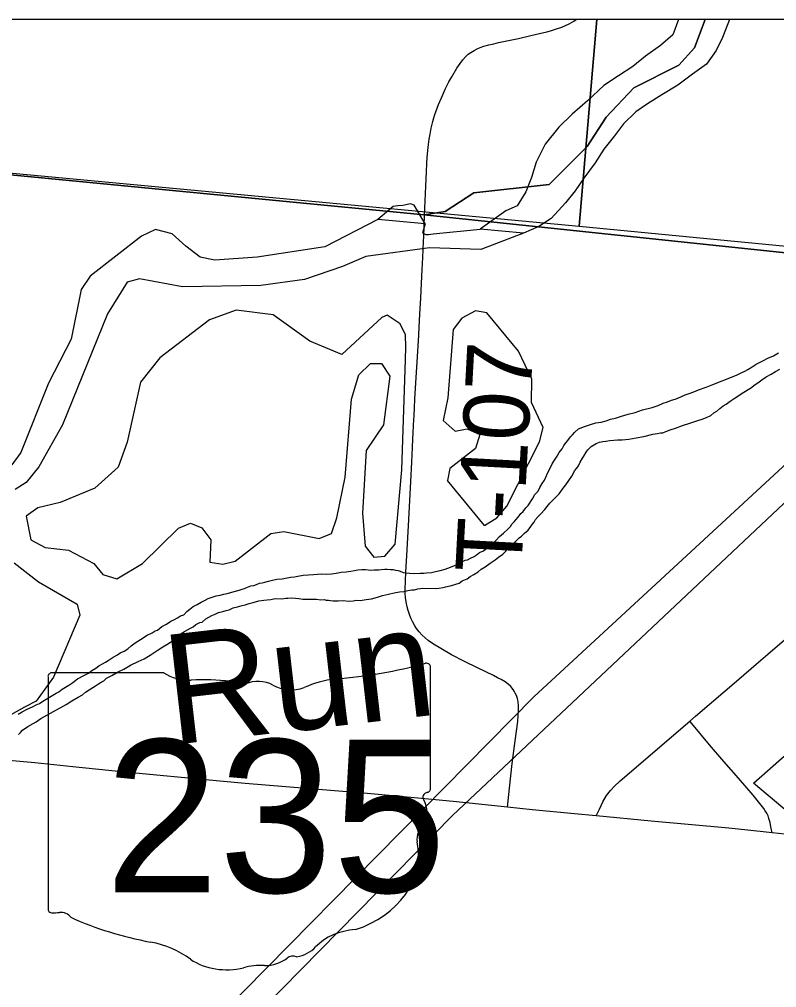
# Model space of a CAD drawing. Extents: x -1.4 to 35.4, y 0 to 22.
# Drawn here: x 27.507 to 28.16, y 19.019 to 19.855 of the extents above; entities that cross this region are included whole.
import ezdxf

# ---------------------------------------------------------------- set-up
doc = ezdxf.new("R2010")
doc.units = 0
for name, color, linetype in [('GM_X_County_Road', 7, 'Continuous'), ('GM_X_Major_River', 7, 'Continuous'), ('GM_X_Major_River_Text', 7, 'Continuous'), ('GM_X_Minor_Lake', 7, 'Continuous'), ('GM_X_Minor_River', 7, 'Continuous'), ('GM_X_Rail_Line', 7, 'Continuous'), ('GM_X_State_Location', 7, 'Continuous'), ('GM_X_State_Route', 7, 'Continuous'), ('GM_X_State_Shield', 7, 'Continuous'), ('GM_X_Township_Road', 7, 'Continuous'), ('GM_X_Township_Road_Text', 7, 'Continuous'), ('SC_Scratch1', 7, 'Continuous'), ('SH_Border', 7, 'Continuous'), ('SH_Cut_Line', 7, 'Continuous')]:
    doc.layers.add(name, color=color, linetype=linetype)

msp = doc.modelspace()

# ---------------------------------------------------------------- linework, layer by layer
at = {"layer": 'GM_X_County_Road'}
for points in [[(28.00519, 19.85458), (26.94991, 19.85458), (26.94259, 19.77689), (26.94232, 19.7743), (27.9898, 19.67613)], [(29.00897, 19.85458), (28.00519, 19.85458), (27.9898, 19.67613), (28.9831, 19.58018)]]:
    msp.add_lwpolyline(points, close=True, dxfattribs=at)
msp.add_lwpolyline([(27.8565, 19.68547), (27.85761, 19.71079), (27.85816, 19.72311), (27.85861, 19.73055), (27.85894, 19.73543), (27.85938, 19.74144), (27.85994, 19.74675), (27.86053, 19.75121), (27.86133, 19.75564), (27.8624, 19.76079), (27.86381, 19.76648), (27.8647, 19.7695), (27.8655, 19.77243), (27.86745, 19.77802), (27.8687, 19.78113), (27.8711, 19.78699), (27.87279, 19.79097), (27.87456, 19.79507), (27.87759, 19.8007), (27.88009, 19.80495), (27.88454, 19.81253), (27.88726, 19.81656), (27.88947, 19.81968), (27.89202, 19.82235), (27.89427, 19.82447), (27.8965, 19.82607), (27.89934, 19.82775), (27.90209, 19.82918), (27.90454, 19.83027), (27.90777, 19.83148), (27.91212, 19.83264), (27.9163, 19.83352), (27.9203, 19.8345), (27.93758, 19.8382), (27.94815, 19.8406), (27.95582, 19.84232), (27.96187, 19.84371), (27.96523, 19.84472), (27.97045, 19.84638), (27.97482, 19.84791), (27.97811, 19.84925), (27.98139, 19.85084), (27.9853, 19.85306), (27.98734, 19.85458)], dxfattribs=at)
at = {"layer": 'GM_X_Major_River'}
for p, q in [((27.85708, 19.67813), (27.81627, 19.68197)), ((27.9419, 19.67013), (27.90443, 19.67366))]:
    msp.add_line(p, q, dxfattribs=at)
for points in [[(28.07563, 19.85458), (28.07559, 19.85442), (28.0707, 19.84125), (28.05983, 19.83203), (28.04707, 19.82286), (28.03621, 19.81402), (28.02386, 19.80597), (28.01112, 19.79756), (27.99711, 19.78424), (27.98391, 19.7728), (27.97224, 19.7617), (27.96047, 19.7468), (27.95286, 19.73142), (27.94873, 19.71823), (27.94385, 19.70582), (27.93633, 19.69386), (27.92673, 19.68954), (27.90443, 19.67366)], [(28.11939, 19.85458), (28.11801, 19.85069), (28.11354, 19.83903), (28.10794, 19.82777), (28.09966, 19.81583), (28.08767, 19.8074), (28.0749, 19.79784), (28.06102, 19.78946), (28.04868, 19.78179), (28.03863, 19.77483), (28.02811, 19.76446), (28.02025, 19.75403), (28.01122, 19.74248), (28.00372, 19.7309), (27.99388, 19.71747), (27.98639, 19.70665), (27.97815, 19.69622), (27.96566, 19.68286), (27.95524, 19.67591), (27.9419, 19.67013)], [(27.85708, 19.67813), (27.84751, 19.69421), (27.84451, 19.69542), (27.83802, 19.69407), (27.83346, 19.69381), (27.82964, 19.69314), (27.81627, 19.68197)], [(27.81627, 19.68197), (27.77064, 19.65844), (27.71239, 19.64938), (27.67592, 19.64694), (27.66309, 19.64956), (27.65082, 19.65899), (27.63895, 19.66954), (27.62464, 19.67333), (27.61274, 19.66759), (27.56825, 19.63314), (27.56075, 19.62159), (27.55206, 19.57861), (27.53252, 19.54084), (27.50861, 19.48083), (27.50076, 19.47042)], [(27.85709, 19.67812), (27.85469, 19.67053), (27.85769, 19.66893), (27.85996, 19.66887), (27.86415, 19.66952), (27.90443, 19.67366)], [(27.9419, 19.67013), (27.9052, 19.65598), (27.86087, 19.65755), (27.80607, 19.64991), (27.78575, 19.64136), (27.75323, 19.63009), (27.71556, 19.62504), (27.64802, 19.62381), (27.61104, 19.63086), (27.60034, 19.62773), (27.58334, 19.60052), (27.54449, 19.50489), (27.52423, 19.46866), (27.51326, 19.45493), (27.50363, 19.44912)]]:
    msp.add_lwpolyline(points, dxfattribs=at)
at = {"layer": 'GM_X_Minor_Lake'}
for points in [[(27.78526, 19.56537), (27.7578, 19.57693), (27.72601, 19.59959), (27.69422, 19.60366), (27.6713, 19.59539), (27.62853, 19.56248), (27.6118, 19.54156), (27.60015, 19.48979), (27.59251, 19.46831), (27.57242, 19.45012), (27.54259, 19.43782), (27.52315, 19.43328), (27.51314, 19.4259), (27.51729, 19.40569), (27.52967, 19.39899), (27.54973, 19.39668), (27.5715, 19.38523), (27.57928, 19.37559), (27.59134, 19.37192), (27.61361, 19.38514), (27.64457, 19.41563), (27.6549, 19.41998), (27.66468, 19.41598), (27.67244, 19.40558), (27.67167, 19.38624), (27.68264, 19.38449), (27.69332, 19.38732), (27.72414, 19.41098), (27.73517, 19.41266), (27.76578, 19.40672), (27.77649, 19.41106), (27.78093, 19.42463), (27.78808, 19.45979), (27.79359, 19.52686), (27.80009, 19.54799), (27.81014, 19.55765), (27.81963, 19.55784), (27.82662, 19.54669), (27.82122, 19.50467), (27.80637, 19.48258), (27.80301, 19.42874), (27.80548, 19.40023), (27.81287, 19.39059), (27.82238, 19.39153), (27.83131, 19.40198), (27.83714, 19.46601), (27.84018, 19.56122), (27.8404, 19.57184), (27.84023, 19.58248), (27.83549, 19.59206), (27.82426, 19.5995), (27.81966, 19.59732)], [(27.81966, 19.59732), (27.78526, 19.56537)], [(27.90826, 19.41788), (27.91901, 19.4245), (27.92756, 19.43457), (27.9556, 19.49018), (27.95889, 19.50264), (27.94869, 19.5241), (27.94909, 19.54421), (27.93744, 19.56836), (27.91041, 19.60155), (27.90058, 19.60327), (27.88869, 19.59668), (27.88129, 19.58696), (27.8767, 19.52822), (27.87251, 19.50856), (27.88295, 19.49924), (27.89323, 19.50131), (27.90414, 19.49654), (27.90048, 19.48446), (27.87851, 19.46707), (27.87641, 19.45686)], [(27.90826, 19.41788), (27.87641, 19.45686)], [(27.50286, 19.38587), (27.52377, 19.3695), (27.55715, 19.35022), (27.55961, 19.34068), (27.53692, 19.28724), (27.52171, 19.2663), (27.51174, 19.26118), (27.49291, 19.25073)]]:
    msp.add_lwpolyline(points, dxfattribs=at)
at = {"layer": 'GM_X_Minor_River'}
for points in [[(28.07793, 19.52927), (28.08137, 19.53074), (28.0848, 19.53182), (28.08862, 19.53328), (28.09283, 19.53511), (28.09932, 19.53728), (28.10505, 19.53947), (28.12262, 19.5464), (28.12606, 19.54786), (28.1295, 19.5497), (28.13256, 19.55117), (28.13525, 19.55265), (28.13908, 19.55487), (28.14253, 19.55709), (28.14827, 19.56004), (28.15248, 19.56225), (28.15745, 19.56445), (28.16167, 19.56703)], [(28.10848, 19.51663), (28.11118, 19.51886), (28.11387, 19.5211), (28.11655, 19.52257), (28.12001, 19.52517), (28.12346, 19.5274), (28.12653, 19.52963), (28.13037, 19.53222), (28.13841, 19.53703), (28.14072, 19.53889), (28.14379, 19.54112), (28.14725, 19.54372), (28.15109, 19.54632), (28.1553, 19.54853), (28.15913, 19.55075), (28.16296, 19.55296)], [(27.76422, 19.37599), (27.76802, 19.37631), (27.77181, 19.37587), (27.77637, 19.37617), (27.78056, 19.37687), (27.78475, 19.37756), (27.78893, 19.37787), (27.79311, 19.37856), (27.79616, 19.37927), (27.7992, 19.3796), (27.80263, 19.37993), (27.80566, 19.37988), (27.80794, 19.37984), (27.81021, 19.37942), (27.81325, 19.37975), (27.81705, 19.37969), (27.81933, 19.38003), (27.82237, 19.38037), (27.82427, 19.38033), (27.8273, 19.37991), (27.82958, 19.37987), (27.83147, 19.37946), (27.83374, 19.37904), (27.83563, 19.37863), (27.83827, 19.37745), (27.84358, 19.37698), (27.84813, 19.37653), (27.85269, 19.37684), (27.8561, 19.37678), (27.85839, 19.37713), (27.86257, 19.37744), (27.86599, 19.37814), (27.87019, 19.37921), (27.87438, 19.38028), (27.87897, 19.38211), (27.8824, 19.38357), (27.88508, 19.38467), (27.88737, 19.38577), (27.89158, 19.38798), (27.89349, 19.38833), (27.89617, 19.38981), (27.89923, 19.39127), (27.90115, 19.39238), (27.90384, 19.39462), (27.90728, 19.39608), (27.91035, 19.39831), (27.91304, 19.40016), (27.91573, 19.40278), (27.91843, 19.40539), (27.92114, 19.40839), (27.9246, 19.41137), (27.92845, 19.41473), (27.93076, 19.41697), (27.93194, 19.41923), (27.93387, 19.42109), (27.93541, 19.42297), (27.93735, 19.42522), (27.93967, 19.42821), (27.9416, 19.43008), (27.94393, 19.43308), (27.94586, 19.43533), (27.94974, 19.44096), (27.9517, 19.44473), (27.95441, 19.44772), (27.95597, 19.45074), (27.95792, 19.45413), (27.95987, 19.45713), (27.96105, 19.45977), (27.96262, 19.46316), (27.96497, 19.4673), (27.96654, 19.47107), (27.9685, 19.47446), (27.97083, 19.47784), (27.97277, 19.48085), (27.9751, 19.48423), (27.97666, 19.48686), (27.9786, 19.48949), (27.98015, 19.49136), (27.98248, 19.49436), (27.98402, 19.49623), (27.98595, 19.4981), (27.98942, 19.50146), (27.99438, 19.50328), (27.99973, 19.50509), (28.00431, 19.50654), (28.00887, 19.50723), (28.01307, 19.5083), (28.01688, 19.50976), (28.02107, 19.51045), (28.02641, 19.51226), (28.03214, 19.51406), (28.03823, 19.51548), (28.04434, 19.51766), (28.05273, 19.51981), (28.05807, 19.52162), (28.06228, 19.52345), (28.06609, 19.52453), (28.06953, 19.52599), (28.07258, 19.52708), (28.07487, 19.5278), (28.07793, 19.52927)], [(27.7779, 19.35298), (27.78208, 19.35291), (27.78702, 19.35322), (27.79081, 19.35277), (27.79499, 19.35309), (27.79803, 19.35342), (27.80107, 19.35337), (27.80639, 19.35404), (27.81096, 19.35473), (27.81592, 19.35617), (27.82049, 19.35761), (27.82545, 19.35867), (27.8304, 19.35973), (27.83497, 19.36079), (27.83877, 19.36111), (27.8422, 19.36182), (27.84563, 19.36252), (27.8479, 19.36248), (27.85095, 19.36319), (27.85324, 19.36353), (27.85514, 19.36388), (27.86615, 19.36371), (27.86881, 19.36404), (27.87261, 19.36436), (27.87452, 19.36509), (27.87871, 19.36578), (27.88176, 19.36687), (27.88366, 19.36722), (27.88634, 19.36831), (27.88903, 19.37017), (27.89323, 19.372), (27.89592, 19.37386), (27.89898, 19.37571), (27.90281, 19.37792), (27.90551, 19.38016), (27.90896, 19.38238), (27.91318, 19.38535), (27.9174, 19.38832), (27.92048, 19.39055), (27.92394, 19.39315), (27.92663, 19.39577), (27.92858, 19.39877), (27.93088, 19.40063), (27.93281, 19.40212), (27.93473, 19.40399), (27.9382, 19.40735), (27.94013, 19.40884), (27.94283, 19.41145), (27.9459, 19.41406), (27.94823, 19.41706), (27.9494, 19.41894), (27.95094, 19.42082), (27.95212, 19.42308), (27.95444, 19.4257), (27.95675, 19.42794), (27.96023, 19.43168), (27.96217, 19.43431), (27.96449, 19.43731), (27.96719, 19.43992), (27.96989, 19.44254), (27.97259, 19.44515), (27.97414, 19.44741), (27.97608, 19.45003), (27.9784, 19.45303), (27.98346, 19.46055), (27.98502, 19.46318), (27.98581, 19.46507), (27.98774, 19.46731), (27.98929, 19.46957), (27.99086, 19.47258), (27.99281, 19.47596), (27.99398, 19.47784), (27.99594, 19.48123), (27.99748, 19.4831), (28.00019, 19.4861), (28.0044, 19.48869), (28.00746, 19.48978), (28.01013, 19.4905), (28.01279, 19.49083), (28.01621, 19.49116), (28.01963, 19.49148), (28.02305, 19.49181), (28.02685, 19.49174), (28.03255, 19.49241), (28.03902, 19.49345), (28.0455, 19.49486), (28.0535, 19.49663), (28.05731, 19.49733), (28.05998, 19.49804), (28.06187, 19.49801), (28.06455, 19.49911), (28.06837, 19.50057), (28.07295, 19.50201), (28.07905, 19.50419), (28.08516, 19.50637), (28.09126, 19.50817), (28.09584, 19.50962), (28.09966, 19.51107), (28.10349, 19.51291), (28.1058, 19.51515), (28.10848, 19.51663)], [(27.50645, 19.25523), (27.5099, 19.25708), (27.51411, 19.25966), (27.51869, 19.26149), (27.52176, 19.26334), (27.52482, 19.26443), (27.52674, 19.26591), (27.52904, 19.2674), (27.539, 19.27331), (27.5413, 19.27441), (27.54437, 19.27664), (27.54706, 19.2785), (27.55012, 19.28035), (27.55357, 19.28257), (27.55742, 19.28555), (27.56354, 19.28886), (27.56699, 19.29071), (27.56968, 19.29294), (27.57313, 19.29478), (27.57582, 19.29702), (27.57888, 19.29849), (27.58156, 19.29996), (27.58386, 19.30145), (27.58808, 19.30441), (27.59191, 19.30625), (27.59422, 19.30811), (27.59766, 19.30958), (27.60072, 19.31143), (27.6038, 19.31404), (27.60726, 19.31664), (27.61186, 19.3196), (27.61762, 19.32331), (27.62183, 19.32551), (27.62451, 19.32699), (27.62642, 19.32772), (27.63026, 19.3307), (27.63409, 19.33291), (27.63793, 19.33551), (27.64099, 19.33698), (27.64367, 19.33845), (27.64635, 19.33993), (27.64902, 19.34102), (27.65172, 19.34364), (27.65441, 19.34587), (27.65711, 19.34811), (27.66055, 19.34995), (27.664, 19.35179), (27.66744, 19.35364), (27.67013, 19.35511), (27.67356, 19.3562), (27.67699, 19.35728), (27.68042, 19.35798), (27.68347, 19.35869), (27.68652, 19.3594), (27.69376, 19.36119), (27.69681, 19.36227), (27.69948, 19.36299), (27.70139, 19.36372), (27.70407, 19.36482), (27.70674, 19.36591), (27.7094, 19.36625), (27.71169, 19.36697), (27.71437, 19.36807), (27.71665, 19.36841), (27.71894, 19.36913), (27.72199, 19.36984), (27.72542, 19.37093), (27.72923, 19.37162), (27.73379, 19.37193), (27.73684, 19.37264), (27.74102, 19.37333), (27.74444, 19.37365), (27.74749, 19.37436), (27.75206, 19.37505), (27.75662, 19.37536), (27.7608, 19.37567), (27.76422, 19.37599)], [(27.50655, 19.23776), (27.50847, 19.23925), (27.51003, 19.2415), (27.51463, 19.24447), (27.51923, 19.24705), (27.52191, 19.24852), (27.52575, 19.2515), (27.54758, 19.26368), (27.55256, 19.26664), (27.55793, 19.26997), (27.56176, 19.2718), (27.56445, 19.27404), (27.56752, 19.27627), (27.57059, 19.27811), (27.57289, 19.2796), (27.57558, 19.28145), (27.57788, 19.28293), (27.58017, 19.28404), (27.58248, 19.28628), (27.58708, 19.28848), (27.59244, 19.29181), (27.59741, 19.29401), (27.60316, 19.29734), (27.60966, 19.30065), (27.61501, 19.30284), (27.62, 19.30618), (27.62614, 19.31025), (27.63112, 19.31321), (27.63457, 19.31543), (27.63764, 19.31728), (27.63994, 19.31877), (27.64379, 19.3225), (27.64687, 19.32473), (27.64955, 19.32658), (27.65223, 19.32806), (27.65492, 19.32953), (27.65721, 19.33064), (27.65952, 19.3325), (27.66297, 19.33434), (27.66487, 19.33469), (27.66795, 19.3373), (27.67063, 19.33877), (27.67331, 19.34025), (27.67598, 19.34134), (27.67904, 19.34281), (27.68286, 19.34389), (27.68552, 19.34461), (27.68819, 19.34532), (27.69163, 19.34679), (27.69545, 19.34787), (27.69926, 19.34894), (27.70193, 19.34966), (27.70536, 19.35074), (27.70879, 19.35145), (27.71375, 19.35289), (27.71793, 19.35358), (27.72097, 19.35391), (27.72402, 19.35424), (27.72783, 19.35494), (27.73352, 19.35484), (27.73694, 19.35517), (27.73884, 19.35514), (27.74188, 19.35547), (27.74529, 19.35541), (27.74833, 19.35498), (27.75174, 19.35455), (27.75477, 19.3545), (27.75781, 19.35445), (27.76084, 19.3544), (27.7635, 19.35436), (27.76729, 19.35392), (27.76995, 19.35425), (27.77184, 19.35346), (27.77373, 19.35343), (27.77563, 19.3534), (27.7779, 19.35298)]]:
    msp.add_lwpolyline(points, dxfattribs=at)
at = {"layer": 'GM_X_Rail_Line'}
for points in [[(24.61431, 16.49918), (25.2817, 16.89922), (25.94777, 17.29417), (26.58798, 17.88611), (27.95084, 19.27023), (28.34992, 19.63919)], [(24.57077, 15.89869), (24.59778, 15.91683), (24.64241, 15.95119), (24.68704, 15.98297), (24.73167, 16.01304), (24.86298, 16.08434), (25.02005, 16.1797), (25.14793, 16.2785), (25.26552, 16.37473), (25.34191, 16.43745), (25.65784, 16.80861), (26.05272, 17.30643), (27.88065, 19.16783), (28.37806, 19.63652)], [(28.1177, 17.54675), (28.20616, 17.58135), (28.26136, 17.60899), (28.32054, 18.12805), (28.36587, 18.57586), (28.38151, 18.8175), (28.38429, 18.89559), (28.3592, 18.97366), (28.24489, 19.10749), (28.14022, 19.19572), (28.36025, 19.38976), (28.41892, 19.45009), (28.50205, 19.51531)]]:
    msp.add_lwpolyline(points, dxfattribs=at)
at = {"layer": 'GM_X_State_Route'}
for points in [[(27.70198, 19.19551), (27.68019, 19.1974), (27.59545, 19.20551), (27.55341, 19.20982), (27.52066, 19.21317), (27.47859, 19.21709), (27.42541, 19.22238), (27.36916, 19.22813), (27.29621, 19.23544), (27.24981, 19.23984), (27.14225, 19.25074), (27.11441, 19.25322), (27.08407, 19.25592), (27.06182, 19.25823), (27.05008, 19.25944), (27.02165, 19.26242), (27.00189, 19.26455), (26.97222, 19.26751), (26.93873, 19.27091), (26.92307, 19.27245), (26.89479, 19.27458)], [(28.17817, 19.15058), (28.15609, 19.15285), (28.14849, 19.15362), (28.11884, 19.15672), (28.05202, 19.16295), (28.00466, 19.16748), (27.98584, 19.16928), (27.94934, 19.17272), (27.92801, 19.17492), (27.88135, 19.17973), (27.83558, 19.18409), (27.80713, 19.18667), (27.75448, 19.19096), (27.70198, 19.19551)]]:
    msp.add_lwpolyline(points, dxfattribs=at)
at = {"layer": 'GM_X_State_Shield'}
for p, q in [((27.86166, 19.19114), (27.86166, 19.29582)), ((27.53208, 19.28742), (27.53208, 19.0873)), ((27.63184, 19.29086), (27.53532, 19.29086)), ((27.86163, 19.19116), (27.86166, 19.19114))]:
    msp.add_line(p, q, dxfattribs=at)
for centre, major_axis, start_param, end_param in [((27.74426, 19.5637), (0.34952, 0), 4.814394, 5.042369), ((27.85801, 19.29626), (0.00367, 0), 6.141152, 7.989035), ((27.53585, 19.28785), (0.00382, 0), 1.712693, 3.28349), ((27.65483, 19.3141), (0.03703, 0), 4.042523, 4.731795), ((27.66711, 19.17851), (0.13295, 0), 1.404758, 1.657858), ((27.69729, 19.28888), (0.01068, 0), 3.836095, 5.185415), ((27.71298, 19.26575), (0.02221, 0), 0.950623, 2.079405), ((27.74165, 19.29748), (0.02672, 0), 4.081561, 5.145723), ((27.78884, 19.22974), (0.07032, 0), 1.699011, 2.107814), ((27.86081, 19.18345), (0.00568, 0), 1.883978, 3.671073), ((27.85775, 19.19073), (0.00393, 0), 5.05454, 6.418171), ((27.82469, 19.17022), (0.03409, 0), 5.934695, 6.695948), ((27.87481, 19.14733), (0.0248, 0), 2.387724, 3.262537), ((27.76384, 19.13401), (0.08742, 0), 5.101752, 6.440018), ((27.53589, 19.08686), (0.00385, 0), 3.00124, 4.508301), ((27.53647, 19.10734), (0.0294, 0), 4.665946, 4.897461), ((27.54249, 19.07575), (0.0106, 0), 0.519207, 1.627899), ((27.67631, 19.25555), (0.2524, 0), 4.195997, 4.488961), ((27.8007, 19.03112), (0.04788, 0), 1.647645, 2.488434), ((27.60106, 18.99739), (0.07897, 0), 0.823519, 1.323587), ((27.74004, 19.0679), (0.02824, 0), 4.937069, 5.64225), ((27.71909, 19.05977), (0.0267, 0), 4.691044, 5.507374), ((27.74324, 19.04039), (0.00752, 0), 1.147584, 2.315152), ((27.68647, 19.07476), (0.05011, 0), 4.026481, 4.996735), ((27.71543, 19.00557), (0.04118, 0), 1.495662, 1.94098)]:
    msp.add_ellipse(centre, major_axis=major_axis, ratio=0.8, start_param=start_param, end_param=end_param, dxfattribs=at)
at = {"layer": 'GM_X_Township_Road'}
for points in [[(27.85204, 19.58923), (27.85266, 19.60018), (27.85332, 19.61432), (27.854, 19.62668), (27.85455, 19.6387), (27.85511, 19.64917), (27.85544, 19.65618), (27.85577, 19.66297), (27.85588, 19.66696), (27.8565, 19.68547)], [(27.84658, 19.49345), (27.84676, 19.4972), (27.8472, 19.50476), (27.84764, 19.51289), (27.84798, 19.51946), (27.84832, 19.52681), (27.84943, 19.54563), (27.85054, 19.56333), (27.85165, 19.58226), (27.85204, 19.58923)], [(27.92801, 19.17492), (27.92993, 19.19136), (27.93215, 19.21262), (27.93472, 19.23227), (27.93686, 19.24887), (27.93738, 19.25415), (27.93761, 19.25871), (27.93758, 19.26237), (27.93729, 19.26592), (27.93699, 19.26764), (27.93666, 19.26871), (27.93571, 19.2714), (27.93482, 19.27341), (27.93393, 19.27508), (27.93304, 19.27642), (27.93193, 19.27786), (27.93093, 19.27909), (27.92881, 19.28098), (27.92614, 19.28298), (27.92258, 19.2851), (27.91957, 19.28666), (27.91601, 19.28855), (27.90229, 19.29528), (27.89108, 19.30065), (27.87997, 19.30631), (27.87069, 19.31171), (27.86433, 19.31545), (27.85979, 19.31884), (27.85711, 19.32106), (27.85459, 19.32339), (27.85194, 19.32616), (27.84976, 19.32897), (27.84809, 19.33153), (27.84642, 19.33453), (27.84512, 19.33758), (27.84386, 19.34032), (27.84241, 19.34477), (27.84162, 19.34771), (27.8407, 19.35204), (27.84019, 19.35591), (27.83996, 19.35936), (27.83992, 19.36271), (27.84052, 19.37773), (27.84152, 19.39699), (27.84297, 19.42327), (27.84464, 19.45578), (27.84556, 19.47258), (27.8462, 19.48517), (27.84653, 19.49252), (27.84658, 19.49345)], [(28.08536, 19.24923), (28.09024, 19.25341), (28.12742, 19.28545), (28.14255, 19.29835), (28.15248, 19.30683), (28.18727, 19.33691)], [(28.00466, 19.16748), (28.00737, 19.17333), (28.01029, 19.17963), (28.01356, 19.18502), (28.01682, 19.18929), (28.02008, 19.19289), (28.02512, 19.19763), (28.0369, 19.20772), (28.05532, 19.22349), (28.08536, 19.24923)], [(28.15609, 19.15285), (28.15514, 19.15792), (28.15446, 19.16163), (28.15345, 19.16523), (28.15266, 19.16759), (28.15154, 19.16973), (28.1503, 19.17175), (28.14893, 19.1738), (28.14445, 19.17951), (28.13974, 19.18519), (28.12714, 19.19998), (28.11454, 19.21426), (28.10215, 19.22877), (28.0871, 19.24709), (28.08536, 19.24923)]]:
    msp.add_lwpolyline(points, dxfattribs=at)
at = {"layer": 'SC_Scratch1'}
for points in [[(28.09842, 19.85458), (26.94808, 19.85458), (26.94099, 19.77451), (27.85627, 19.686), (27.87434, 19.68881), (27.89904, 19.70487), (27.96409, 19.71218), (27.99687, 19.74496), (28.01325, 19.77029), (28.03709, 19.79561), (28.07584, 19.81498), (28.08925, 19.82989)], [(31.28967, 19.35489), (31.28967, 19.85458), (28.09842, 19.85458), (28.08925, 19.82989), (28.07584, 19.81498), (28.03709, 19.79561), (28.01325, 19.77029), (27.99687, 19.74496), (27.96409, 19.71218), (27.89904, 19.70487), (27.87434, 19.68881), (27.85627, 19.686), (28.53428, 19.61478), (29.99934, 19.47648), (30.10199, 19.46692), (30.11685, 19.46537), (30.1374, 19.46344), (30.14839, 19.46238), (30.35236, 19.44314), (30.4896, 19.4302)]]:
    msp.add_lwpolyline(points, close=True, dxfattribs=at)
msp.add_lwpolyline([(31.28967, 14.29451), (31.28967, 19.35489), (30.4896, 19.4302), (30.35236, 19.44314), (30.14839, 19.46238), (30.1374, 19.46344), (30.11685, 19.46537), (30.10199, 19.46692), (29.99934, 19.47648), (28.53428, 19.61478), (27.85627, 19.686), (26.94099, 19.77451), (26.89456, 19.27512), (26.84786, 18.83894), (26.84143, 18.77852), (26.78162, 18.78448)], dxfattribs=at)
at = {"layer": 'SH_Border'}
msp.add_lwpolyline([(24.48967, 19.85458), (24.49214, 13.05458), (31.28967, 13.05458), (31.28967, 19.85458)], close=True, dxfattribs=at)
at = {"layer": 'SH_Cut_Line'}
msp.add_lwpolyline([(31.28967, 19.35489), (31.28967, 19.85458), (26.94808, 19.85458), (26.94099, 19.77451), (27.85627, 19.686), (28.53428, 19.61478), (29.99934, 19.47648), (30.10199, 19.46692), (30.11685, 19.46537), (30.1374, 19.46344), (30.14839, 19.46238), (30.35236, 19.44314), (30.4896, 19.4302)], close=True, dxfattribs=at)
msp.add_lwpolyline([(31.28967, 13.05458), (31.28967, 19.35489), (30.4896, 19.4302), (30.35236, 19.44314), (30.14839, 19.46238), (30.1374, 19.46344), (30.11685, 19.46537), (30.10199, 19.46692), (29.99934, 19.47648), (28.53428, 19.61478), (27.85627, 19.686), (26.94099, 19.77451), (26.89456, 19.27512), (26.84786, 18.83894), (26.84143, 18.77852), (26.78162, 18.78448)], dxfattribs=at)

# ---------------------------------------------------------------- texts
at = {"layer": 'GM_X_Major_River_Text'}
msp.add_text('Run', height=0.094694, rotation=6.55309, dxfattribs=at).set_placement((27.63821, 19.22856))
at = {"layer": 'GM_X_State_Location'}
for s, p in [('s', (27.69317, 19.17406)), ('r', (27.69316, 19.17406))]:
    msp.add_text(s, height=0.000189, dxfattribs=at).set_placement(p)
msp.add_text('235', height=0.000189, rotation=0.00001, dxfattribs=at).set_placement((27.62631, 19.16028))
at = {"layer": 'GM_X_State_Shield'}
msp.add_text('235', height=0.131836, dxfattribs=at).set_placement((27.58121, 19.10141))
at = {"layer": 'GM_X_Township_Road_Text'}
msp.add_text('T-107', height=0.056818, rotation=86.94682, dxfattribs=at).set_placement((27.93981, 19.3761))

doc.saveas('drawing.dxf')
